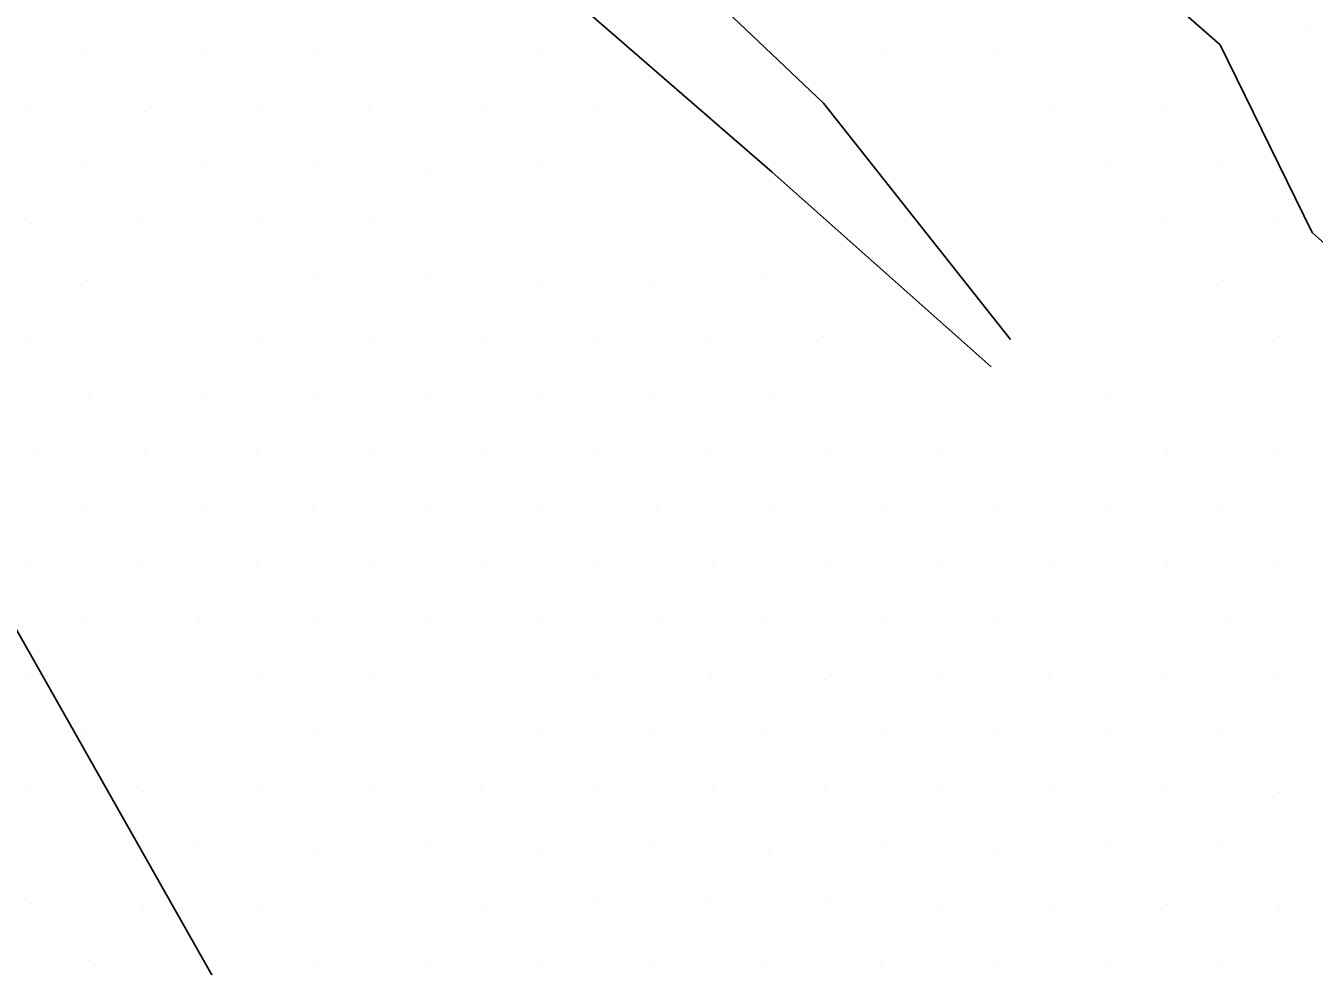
# Model space of a CAD drawing. Extents: x 1602514 to 1609837, y 863887 to 871157.
# Drawn here: x 1604888.7 to 1605049.2, y 868149.3 to 868266.5 of the extents above; entities that cross this region are included whole.
import ezdxf

# ---------------------------------------------------------------- set-up
doc = ezdxf.new("R2010")
doc.units = 0
for name, color, linetype in [('Survey-Flow line', 7, 'Continuous'), ('Survey-Ridge Lines', 7, 'Continuous'), ('Survey-Spot dirt', 7, 'Continuous'), ('Survey-Vegetation trees', 7, 'Continuous')]:
    doc.layers.add(name, color=color, linetype=linetype)

msp = doc.modelspace()

# ---------------------------------------------------------------- linework, layer by layer
at = {"layer": 'Survey-Flow line'}
msp.add_lwpolyline([(1604718.19, 868492.2), (1604724.41, 868491.42), (1604731.89, 868493.04), (1604750.71, 868484.8), (1604772.92, 868466.72), (1604801.17, 868449.74), (1604827.71, 868429.78), (1604852.74, 868411.54), (1604879.51, 868393.73), (1604896.44, 868382.01), (1604929.56, 868360.57), (1604963.88, 868332.79), (1604988.44, 868311.44), (1605010.87, 868287.52), (1605037.5, 868264.14)], dxfattribs=at)
msp.add_lwpolyline([(1604718.19, 868492.2), (1604724.41, 868491.42), (1604731.89, 868493.04), (1604750.71, 868484.8), (1604772.92, 868466.72), (1604801.17, 868449.74), (1604827.71, 868429.78), (1604852.74, 868411.54), (1604879.51, 868393.73), (1604896.44, 868382.01), (1604929.56, 868360.57), (1604963.88, 868332.79), (1604988.44, 868311.44), (1605010.87, 868287.52), (1605037.5, 868264.14)], dxfattribs=at)
at = {"layer": 'Survey-Ridge Lines'}
for points in [[(1605008.97, 868224.05), (1604981.7, 868248.29), (1604956.37, 868270.29), (1604936.51, 868292.88), (1604903.44, 868318.32), (1604869.22, 868341.08), (1604854.02, 868353.95), (1604826.35, 868372.98), (1604803.42, 868392.94), (1604775.61, 868416.42), (1604753.89, 868435.52), (1604735.17, 868459.17), (1604724.95, 868472.72), (1604723.08, 868475.44)], [(1605008.97, 868224.05), (1604981.7, 868248.29), (1604956.37, 868270.29), (1604936.51, 868292.88), (1604903.44, 868318.32), (1604869.22, 868341.08), (1604854.02, 868353.95), (1604826.35, 868372.98), (1604803.42, 868392.94), (1604775.61, 868416.42), (1604753.89, 868435.52), (1604735.17, 868459.17), (1604724.95, 868472.72), (1604723.08, 868475.44)], [(1605011.39, 868227.45), (1604988.09, 868256.88), (1604963.87, 868279.91), (1604939.96, 868297.92), (1604907.32, 868324.59), (1604875.89, 868351.12), (1604859.6, 868362.66), (1604833.71, 868383.73), (1604811.57, 868405.3), (1604784.33, 868427.79), (1604764.17, 868452.37), (1604742.5, 868471.25)], [(1605011.39, 868227.45), (1604988.09, 868256.88), (1604963.87, 868279.91), (1604939.96, 868297.92), (1604907.32, 868324.59), (1604875.89, 868351.12), (1604859.6, 868362.66), (1604833.71, 868383.73), (1604811.57, 868405.3), (1604784.33, 868427.79), (1604764.17, 868452.37), (1604742.5, 868471.25)], [(1605037.5, 868264.14), (1605048.98, 868240.77), (1605055.55, 868234.9)], [(1605037.5, 868264.14), (1605048.98, 868240.77), (1605055.55, 868234.9)]]:
    msp.add_lwpolyline(points, dxfattribs=at)
at = {"layer": 'Survey-Spot dirt'}
for p, q in [((1605048.36, 868265.81), (1605048.36, 868265.81)), ((1605048.36, 868265.81), (1605048.36, 868265.81)), ((1604896.37, 868263.13), (1604896.37, 868263.13)), ((1604896.37, 868263.13), (1604896.37, 868263.13)), ((1604910.43, 868263.1), (1604910.43, 868263.1)), ((1604910.43, 868263.1), (1604910.43, 868263.1)), ((1604924.78, 868263.3), (1604924.78, 868263.3)), ((1604924.78, 868263.3), (1604924.78, 868263.3)), ((1604952.95, 868263.03), (1604952.95, 868263.03)), ((1604952.95, 868263.03), (1604952.95, 868263.03)), ((1604995.39, 868263.14), (1604995.39, 868263.14)), ((1604995.39, 868263.14), (1604995.39, 868263.14)), ((1605009.43, 868263.22), (1605009.43, 868263.22)), ((1605009.43, 868263.22), (1605009.43, 868263.22)), ((1604945.81, 868256.2), (1604945.81, 868256.2)), ((1604945.81, 868256.2), (1604945.81, 868256.2)), ((1604889.26, 868256.02), (1604889.26, 868256.02)), ((1604889.26, 868256.02), (1604889.26, 868256.02)), ((1604903.5, 868255.9), (1604903.5, 868255.9)), ((1604903.5, 868255.9), (1604903.5, 868255.9)), ((1604917.58, 868255.95), (1604917.58, 868255.95)), ((1604917.58, 868255.95), (1604917.58, 868255.95)), ((1604931.46, 868255.96), (1604931.46, 868255.96)), ((1604931.46, 868255.96), (1604931.46, 868255.96)), ((1604959.76, 868255.98), (1604959.76, 868255.98)), ((1604959.76, 868255.98), (1604959.76, 868255.98)), ((1605016.55, 868256.03), (1605016.55, 868256.03)), ((1605016.55, 868256.03), (1605016.55, 868256.03)), ((1605030.71, 868256.08), (1605030.71, 868256.08)), ((1605030.71, 868256.08), (1605030.71, 868256.08)), ((1604896.29, 868248.99), (1604896.29, 868248.99)), ((1604896.29, 868248.99), (1604896.29, 868248.99)), ((1604910.64, 868248.95), (1604910.64, 868248.95)), ((1604910.64, 868248.95), (1604910.64, 868248.95)), ((1604924.63, 868249.08), (1604924.63, 868249.08)), ((1604924.63, 868249.08), (1604924.63, 868249.08)), ((1604938.72, 868248.77), (1604938.72, 868248.77)), ((1604938.72, 868248.77), (1604938.72, 868248.77)), ((1604953, 868249.01), (1604953, 868249.01)), ((1604953, 868249.01), (1604953, 868249.01)), ((1605023.57, 868249.14), (1605023.57, 868249.14)), ((1605023.57, 868249.14), (1605023.57, 868249.14)), ((1605037.77, 868249.16), (1605037.77, 868249.16)), ((1605037.77, 868249.16), (1605037.77, 868249.16)), ((1604889.41, 868241.91), (1604889.41, 868241.91)), ((1604889.41, 868241.91), (1604889.41, 868241.91)), ((1604903.24, 868241.92), (1604903.24, 868241.92)), ((1604903.24, 868241.92), (1604903.24, 868241.92)), ((1604917.74, 868241.92), (1604917.74, 868241.92)), ((1604917.74, 868241.92), (1604917.74, 868241.92)), ((1604931.8, 868241.86), (1604931.8, 868241.86)), ((1604931.8, 868241.86), (1604931.8, 868241.86)), ((1605030.72, 868241.87), (1605030.72, 868241.87)), ((1605030.72, 868241.87), (1605030.72, 868241.87)), ((1605044.72, 868241.98), (1605044.72, 868241.98)), ((1605044.72, 868241.98), (1605044.72, 868241.98)), ((1604896.39, 868234.8), (1604896.39, 868234.8)), ((1604896.39, 868234.8), (1604896.39, 868234.8)), ((1604924.72, 868234.92), (1604924.72, 868234.92)), ((1604924.72, 868234.92), (1604924.72, 868234.92)), ((1604938.65, 868234.92), (1604938.65, 868234.92)), ((1604938.65, 868234.92), (1604938.65, 868234.92)), ((1604952.91, 868234.85), (1604952.91, 868234.85)), ((1604952.91, 868234.85), (1604952.91, 868234.85)), ((1604966.87, 868234.83), (1604966.87, 868234.83)), ((1604966.87, 868234.83), (1604966.87, 868234.83)), ((1604980.99, 868234.94), (1604980.99, 868234.94)), ((1604980.99, 868234.94), (1604980.99, 868234.94)), ((1605037.93, 868234.79), (1605037.93, 868234.79)), ((1605037.93, 868234.79), (1605037.93, 868234.79)), ((1604889.17, 868227.78), (1604889.17, 868227.78)), ((1604889.17, 868227.78), (1604889.17, 868227.78)), ((1604917.61, 868227.82), (1604917.61, 868227.82)), ((1604917.61, 868227.82), (1604917.61, 868227.82)), ((1604931.7, 868227.82), (1604931.7, 868227.82)), ((1604931.7, 868227.82), (1604931.7, 868227.82)), ((1604945.9, 868227.68), (1604945.9, 868227.68)), ((1604945.9, 868227.68), (1604945.9, 868227.68)), ((1604959.97, 868227.83), (1604959.97, 868227.83)), ((1604959.97, 868227.83), (1604959.97, 868227.83)), ((1604974.03, 868227.62), (1604974.03, 868227.62)), ((1604974.03, 868227.62), (1604974.03, 868227.62)), ((1604988.12, 868227.8), (1604988.12, 868227.8)), ((1604988.12, 868227.8), (1604988.12, 868227.8)), ((1605044.94, 868227.76), (1605044.94, 868227.76)), ((1605044.94, 868227.76), (1605044.94, 868227.76)), ((1605023.44, 868220.89), (1605023.44, 868220.89)), ((1605023.44, 868220.89), (1605023.44, 868220.89)), ((1604896.48, 868220.49), (1604896.48, 868220.49)), ((1604896.48, 868220.49), (1604896.48, 868220.49)), ((1604910.61, 868220.62), (1604910.61, 868220.62)), ((1604910.61, 868220.62), (1604910.61, 868220.62)), ((1604924.55, 868220.77), (1604924.55, 868220.77)), ((1604924.55, 868220.77), (1604924.55, 868220.77)), ((1604938.68, 868220.78), (1604938.68, 868220.78)), ((1604938.68, 868220.78), (1604938.68, 868220.78)), ((1604952.92, 868220.71), (1604952.92, 868220.71)), ((1604952.92, 868220.71), (1604952.92, 868220.71)), ((1604967.03, 868220.36), (1604967.03, 868220.36)), ((1604967.03, 868220.36), (1604967.03, 868220.36)), ((1604981.31, 868220.61), (1604981.31, 868220.61)), ((1604981.31, 868220.61), (1604981.31, 868220.61)), ((1604889.51, 868213.63), (1604889.51, 868213.63)), ((1604889.51, 868213.63), (1604889.51, 868213.63)), ((1604903.51, 868213.7), (1604903.51, 868213.7)), ((1604903.51, 868213.7), (1604903.51, 868213.7)), ((1604917.48, 868213.69), (1604917.48, 868213.69)), ((1604917.48, 868213.69), (1604917.48, 868213.69)), ((1604931.86, 868213.66), (1604931.86, 868213.66)), ((1604931.86, 868213.66), (1604931.86, 868213.66)), ((1604945.76, 868213.77), (1604945.76, 868213.77)), ((1604945.76, 868213.77), (1604945.76, 868213.77)), ((1604960.03, 868213.72), (1604960.03, 868213.72)), ((1604960.03, 868213.72), (1604960.03, 868213.72)), ((1604974.15, 868213.66), (1604974.15, 868213.66)), ((1604974.15, 868213.66), (1604974.15, 868213.66)), ((1604988.18, 868213.65), (1604988.18, 868213.65)), ((1604988.18, 868213.65), (1604988.18, 868213.65)), ((1605002.25, 868213.47), (1605002.25, 868213.47)), ((1605002.25, 868213.47), (1605002.25, 868213.47)), ((1605030.89, 868213.7), (1605030.89, 868213.7)), ((1605030.89, 868213.7), (1605030.89, 868213.7)), ((1605044.92, 868213.6), (1605044.92, 868213.6)), ((1605044.92, 868213.6), (1605044.92, 868213.6)), ((1604896.3, 868206.57), (1604896.3, 868206.57)), ((1604896.3, 868206.57), (1604896.3, 868206.57)), ((1604910.8, 868206.47), (1604910.8, 868206.47)), ((1604910.8, 868206.47), (1604910.8, 868206.47)), ((1604924.42, 868206.77), (1604924.42, 868206.77)), ((1604924.42, 868206.77), (1604924.42, 868206.77)), ((1604938.77, 868206.57), (1604938.77, 868206.57)), ((1604938.77, 868206.57), (1604938.77, 868206.57)), ((1604952.87, 868206.42), (1604952.87, 868206.42)), ((1604952.87, 868206.42), (1604952.87, 868206.42)), ((1604967.3, 868206.52), (1604967.3, 868206.52)), ((1604967.3, 868206.52), (1604967.3, 868206.52)), ((1604981.2, 868206.57), (1604981.2, 868206.57)), ((1604981.2, 868206.57), (1604981.2, 868206.57)), ((1604995.33, 868206.52), (1604995.33, 868206.52)), ((1604995.33, 868206.52), (1604995.33, 868206.52)), ((1605009.46, 868206.54), (1605009.46, 868206.54)), ((1605009.46, 868206.54), (1605009.46, 868206.54)), ((1605037.86, 868206.74), (1605037.86, 868206.74)), ((1605037.86, 868206.74), (1605037.86, 868206.74)), ((1605023.56, 868206.3), (1605023.56, 868206.3)), ((1605023.56, 868206.3), (1605023.56, 868206.3)), ((1604889.37, 868199.47), (1604889.37, 868199.47)), ((1604889.37, 868199.47), (1604889.37, 868199.47)), ((1604903.3, 868199.53), (1604903.3, 868199.53)), ((1604903.3, 868199.53), (1604903.3, 868199.53)), ((1604917.46, 868199.53), (1604917.46, 868199.53)), ((1604917.46, 868199.53), (1604917.46, 868199.53)), ((1604931.9, 868199.4), (1604931.9, 868199.4)), ((1604931.9, 868199.4), (1604931.9, 868199.4)), ((1604945.75, 868199.49), (1604945.75, 868199.49)), ((1604945.75, 868199.49), (1604945.75, 868199.49)), ((1604960.03, 868199.52), (1604960.03, 868199.52)), ((1604960.03, 868199.52), (1604960.03, 868199.52)), ((1604974.32, 868199.37), (1604974.32, 868199.37)), ((1604974.32, 868199.37), (1604974.32, 868199.37)), ((1604988.3, 868199.44), (1604988.3, 868199.44)), ((1604988.3, 868199.44), (1604988.3, 868199.44)), ((1605002.33, 868199.37), (1605002.33, 868199.37)), ((1605002.33, 868199.37), (1605002.33, 868199.37)), ((1605016.41, 868199.45), (1605016.41, 868199.45)), ((1605016.41, 868199.45), (1605016.41, 868199.45)), ((1605030.95, 868199.38), (1605030.95, 868199.38)), ((1605030.95, 868199.38), (1605030.95, 868199.38)), ((1605044.87, 868199.31), (1605044.87, 868199.31)), ((1605044.87, 868199.31), (1605044.87, 868199.31)), ((1604896.35, 868192.63), (1604896.35, 868192.63)), ((1604896.35, 868192.63), (1604896.35, 868192.63)), ((1604910.35, 868192.49), (1604910.35, 868192.49)), ((1604910.35, 868192.49), (1604910.35, 868192.49)), ((1604924.6, 868192.45), (1604924.6, 868192.45)), ((1604924.6, 868192.45), (1604924.6, 868192.45)), ((1604938.78, 868192.46), (1604938.78, 868192.46)), ((1604938.78, 868192.46), (1604938.78, 868192.46)), ((1604952.81, 868192.5), (1604952.81, 868192.5)), ((1604952.81, 868192.5), (1604952.81, 868192.5)), ((1604967.38, 868192.4), (1604967.38, 868192.4)), ((1604967.38, 868192.4), (1604967.38, 868192.4)), ((1604981.04, 868192.52), (1604981.04, 868192.52)), ((1604981.04, 868192.52), (1604981.04, 868192.52)), ((1604995.46, 868192.32), (1604995.46, 868192.32)), ((1604995.46, 868192.32), (1604995.46, 868192.32)), ((1605009.49, 868192.26), (1605009.49, 868192.26)), ((1605009.49, 868192.26), (1605009.49, 868192.26)), ((1605038.13, 868192.27), (1605038.13, 868192.27)), ((1605038.13, 868192.27), (1605038.13, 868192.27)), ((1604889.4, 868185.29), (1604889.4, 868185.29)), ((1604889.4, 868185.29), (1604889.4, 868185.29)), ((1604917.83, 868185.4), (1604917.83, 868185.4)), ((1604917.83, 868185.4), (1604917.83, 868185.4)), ((1604931.69, 868185.36), (1604931.69, 868185.36)), ((1604931.69, 868185.36), (1604931.69, 868185.36)), ((1604959.96, 868185.15), (1604959.96, 868185.15)), ((1604959.96, 868185.15), (1604959.96, 868185.15)), ((1604974.14, 868185.48), (1604974.14, 868185.48)), ((1604974.14, 868185.48), (1604974.14, 868185.48)), ((1604988.23, 868185.13), (1604988.23, 868185.13)), ((1604988.23, 868185.13), (1604988.23, 868185.13)), ((1605002.25, 868185.29), (1605002.25, 868185.29)), ((1605002.25, 868185.29), (1605002.25, 868185.29)), ((1605016.08, 868185.19), (1605016.08, 868185.19)), ((1605016.08, 868185.19), (1605016.08, 868185.19)), ((1605030.58, 868185.18), (1605030.58, 868185.18)), ((1605030.58, 868185.18), (1605030.58, 868185.18)), ((1605044.75, 868185.39), (1605044.75, 868185.39)), ((1605044.75, 868185.39), (1605044.75, 868185.39)), ((1604896.29, 868178.15), (1604896.29, 868178.15)), ((1604896.29, 868178.15), (1604896.29, 868178.15)), ((1604924.58, 868178.41), (1604924.58, 868178.41)), ((1604924.58, 868178.41), (1604924.58, 868178.41)), ((1604952.95, 868178.32), (1604952.95, 868178.32)), ((1604952.95, 868178.32), (1604952.95, 868178.32)), ((1604967.11, 868178.38), (1604967.11, 868178.38)), ((1604967.11, 868178.38), (1604967.11, 868178.38)), ((1604981.01, 868178.28), (1604981.01, 868178.28)), ((1604981.01, 868178.28), (1604981.01, 868178.28)), ((1604995.35, 868178.13), (1604995.35, 868178.13)), ((1604995.35, 868178.13), (1604995.35, 868178.13)), ((1605009.68, 868178.07), (1605009.68, 868178.07)), ((1605009.68, 868178.07), (1605009.68, 868178.07)), ((1605023.51, 868178.23), (1605023.51, 868178.23)), ((1605023.51, 868178.23), (1605023.51, 868178.23)), ((1605037.72, 868178.18), (1605037.72, 868178.18)), ((1605037.72, 868178.18), (1605037.72, 868178.18)), ((1604889.26, 868171.1), (1604889.26, 868171.1)), ((1604889.26, 868171.1), (1604889.26, 868171.1)), ((1604903.4, 868171.17), (1604903.4, 868171.17)), ((1604903.4, 868171.17), (1604903.4, 868171.17)), ((1604931.83, 868171.3), (1604931.83, 868171.3)), ((1604931.83, 868171.3), (1604931.83, 868171.3)), ((1604945.42, 868171.3), (1604945.42, 868171.3)), ((1604945.42, 868171.3), (1604945.42, 868171.3)), ((1604959.86, 868171.36), (1604959.86, 868171.36)), ((1604959.86, 868171.36), (1604959.86, 868171.36)), ((1604974.24, 868171.21), (1604974.24, 868171.21)), ((1604974.24, 868171.21), (1604974.24, 868171.21)), ((1604988.16, 868171.26), (1604988.16, 868171.26)), ((1604988.16, 868171.26), (1604988.16, 868171.26)), ((1605002.52, 868171.15), (1605002.52, 868171.15)), ((1605002.52, 868171.15), (1605002.52, 868171.15)), ((1605016.35, 868171.14), (1605016.35, 868171.14)), ((1605016.35, 868171.14), (1605016.35, 868171.14)), ((1605030.66, 868171.15), (1605030.66, 868171.15)), ((1605030.66, 868171.15), (1605030.66, 868171.15)), ((1604917.62, 868171.07), (1604917.62, 868171.07)), ((1604917.62, 868171.07), (1604917.62, 868171.07)), ((1605044.93, 868171), (1605044.93, 868171)), ((1605044.93, 868171), (1605044.93, 868171)), ((1604910.28, 868164.16), (1604910.28, 868164.16)), ((1604910.28, 868164.16), (1604910.28, 868164.16)), ((1604924.89, 868163.97), (1604924.89, 868163.97)), ((1604924.89, 868163.97), (1604924.89, 868163.97)), ((1604938.76, 868164.1), (1604938.76, 868164.1)), ((1604938.76, 868164.1), (1604938.76, 868164.1)), ((1604952.99, 868164.06), (1604952.99, 868164.06)), ((1604952.99, 868164.06), (1604952.99, 868164.06)), ((1604967.06, 868164.13), (1604967.06, 868164.13)), ((1604967.06, 868164.13), (1604967.06, 868164.13)), ((1604981.24, 868163.95), (1604981.24, 868163.95)), ((1604981.24, 868163.95), (1604981.24, 868163.95)), ((1604995.26, 868164.17), (1604995.26, 868164.17)), ((1604995.26, 868164.17), (1604995.26, 868164.17)), ((1605009.59, 868163.85), (1605009.59, 868163.85)), ((1605009.59, 868163.85), (1605009.59, 868163.85)), ((1605023.55, 868164.19), (1605023.55, 868164.19)), ((1605023.55, 868164.19), (1605023.55, 868164.19)), ((1605037.64, 868164.14), (1605037.64, 868164.14)), ((1605037.64, 868164.14), (1605037.64, 868164.14)), ((1604889.38, 868157.12), (1604889.38, 868157.12)), ((1604889.38, 868157.12), (1604889.38, 868157.12)), ((1604903.44, 868156.91), (1604903.44, 868156.91)), ((1604903.44, 868156.91), (1604903.44, 868156.91)), ((1604917.54, 868157.03), (1604917.54, 868157.03)), ((1604917.54, 868157.03), (1604917.54, 868157.03)), ((1604945.74, 868157.01), (1604945.74, 868157.01)), ((1604945.74, 868157.01), (1604945.74, 868157.01)), ((1604959.75, 868157.11), (1604959.75, 868157.11)), ((1604959.75, 868157.11), (1604959.75, 868157.11)), ((1604974.05, 868157.14), (1604974.05, 868157.14)), ((1604974.05, 868157.14), (1604974.05, 868157.14)), ((1604988.3, 868157.26), (1604988.3, 868157.26)), ((1604988.3, 868157.26), (1604988.3, 868157.26)), ((1605002.52, 868157.05), (1605002.52, 868157.05)), ((1605002.52, 868157.05), (1605002.52, 868157.05)), ((1605016.5, 868156.86), (1605016.5, 868156.86)), ((1605016.5, 868156.86), (1605016.5, 868156.86)), ((1605030.98, 868157.01), (1605030.98, 868157.01)), ((1605030.98, 868157.01), (1605030.98, 868157.01)), ((1605044.84, 868156.94), (1605044.84, 868156.94)), ((1605044.84, 868156.94), (1605044.84, 868156.94)), ((1604896.48, 868150.09), (1604896.48, 868150.09)), ((1604896.48, 868150.09), (1604896.48, 868150.09)), ((1604910.53, 868149.95), (1604910.53, 868149.95)), ((1604910.53, 868149.95), (1604910.53, 868149.95)), ((1604924.68, 868149.98), (1604924.68, 868149.98)), ((1604924.68, 868149.98), (1604924.68, 868149.98)), ((1604938.65, 868150.07), (1604938.65, 868150.07)), ((1604938.65, 868150.07), (1604938.65, 868150.07)), ((1604952.79, 868150.06), (1604952.79, 868150.06)), ((1604952.79, 868150.06), (1604952.79, 868150.06)), ((1604966.98, 868150.07), (1604966.98, 868150.07)), ((1604966.98, 868150.07), (1604966.98, 868150.07)), ((1604980.87, 868149.87), (1604980.87, 868149.87)), ((1604980.87, 868149.87), (1604980.87, 868149.87)), ((1604995.19, 868149.96), (1604995.19, 868149.96)), ((1604995.19, 868149.96), (1604995.19, 868149.96)), ((1605009.4, 868150.04), (1605009.4, 868150.04)), ((1605009.4, 868150.04), (1605009.4, 868150.04)), ((1605023.47, 868149.84), (1605023.47, 868149.84)), ((1605023.47, 868149.84), (1605023.47, 868149.84)), ((1605037.79, 868149.75), (1605037.79, 868149.75)), ((1605037.79, 868149.75), (1605037.79, 868149.75))]:
    msp.add_line(p, q, dxfattribs=at)
at = {"layer": 'Survey-Vegetation trees'}
msp.add_lwpolyline([(1604526.23, 869070.02), (1604587.99, 868903.85), (1604648.37, 868745.93), (1604701.9, 868632.63), (1604712.19, 868619.59), (1604746.5, 868500.11), (1604748.56, 868452.05), (1604792.9, 868384.62), (1604842.07, 868297.14), (1604881.2, 868202.42), (1604962.8, 868058.28), (1605037.44, 867955.22), (1605112.82, 867870.34), (1605164.26, 867779.29), (1605243.81, 867709), (1605352.92, 867776.98), (1605409.19, 867794.14), (1605453.11, 867683.59), (1605568.4, 867553.13), (1605652.11, 867437.78), (1605709.38, 867356.87), (1605792.64, 867252.16), (1605890.79, 867280.68)], dxfattribs=at)
msp.add_lwpolyline([(1604526.23, 869070.02), (1604587.99, 868903.85), (1604648.37, 868745.93), (1604701.9, 868632.63), (1604712.19, 868619.59), (1604746.5, 868500.11), (1604748.56, 868452.05), (1604792.9, 868384.62), (1604842.07, 868297.14), (1604881.2, 868202.42), (1604962.8, 868058.28), (1605037.44, 867955.22), (1605112.82, 867870.34), (1605164.26, 867779.29), (1605243.81, 867709), (1605352.92, 867776.98), (1605409.19, 867794.14), (1605453.11, 867683.59), (1605568.4, 867553.13), (1605652.11, 867437.78), (1605709.38, 867356.87), (1605792.64, 867252.16), (1605890.79, 867280.68)], dxfattribs=at)

doc.saveas('drawing.dxf')
